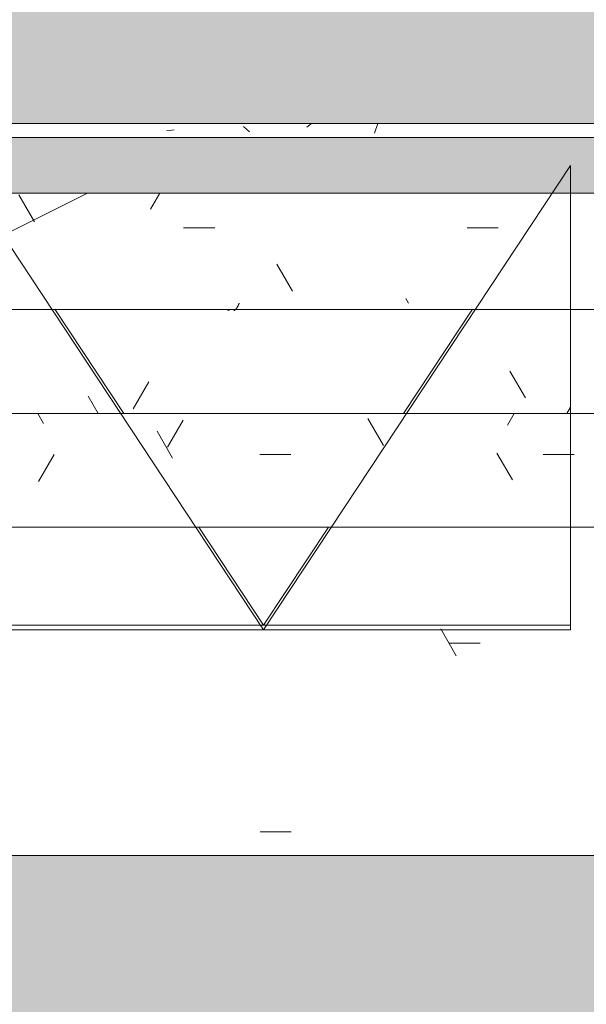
# Model space of a CAD drawing. Header units: millimetres. Extents: x 5980700 to 6194397, y -12939 to 2351883.
# Tile 322 of 587: x 6089036 to 6089646, y -9126 to -8066. Entities that reach past the tile are written whole.
import ezdxf

# ---------------------------------------------------------------- set-up
doc = ezdxf.new("R2010")
doc.units = ezdxf.units.MM
for name, color, linetype, lineweight in [('A-FLOR-PATT', 8, 'Continuous', 18), ('A-GLAZ', 151, 'Continuous', 9), ('A-GLAZ-SILL', 1, 'Continuous', 9), ('A-WALL', 113, 'Continuous', 18), ('A-WALL-PATT', 111, 'Continuous', 25)]:
    doc.layers.add(name, color=color, linetype=linetype, lineweight=lineweight)
pattern_1 = [(0, (0, 0), (812.8, 203.2), [33.528, -576.072, 33.528, -576.072, -3251.2]), (0, (0, 0), (812.8, 203.2), [-1219.2, 33.528, -1185.672, 33.528, -576.072, -1422.4]), (0, (0, 0), (812.8, 203.2), [-3048, 33.528, -372.872, 33.528, -982.472]), (120, (304.8, 101.6), (-582.3763620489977, 602.3054481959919), [33.52799999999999, -576.0719999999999, 33.52799999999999, -576.0719999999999, -3251.199999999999]), (120, (304.8, 101.6), (-582.3763620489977, 602.3054481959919), [-1219.2, 33.52799999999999, -1185.672, 33.52799999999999, -576.0719999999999, -1422.4]), (120, (304.8, 101.6), (-582.3763620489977, 602.3054481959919), [-3048, 33.52799999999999, -372.8719999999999, 33.52799999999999, -982.4719999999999]), (240, (406.4, 508), (-230.4236379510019, -805.5054481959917), [33.528, -576.072, 33.528, -576.072, -3251.2]), (240, (406.4, 508), (-230.4236379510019, -805.5054481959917), [-1219.2, 33.528, -1185.672, 33.528, -576.072, -1422.4]), (240, (406.4, 508), (-230.4236379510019, -805.5054481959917), [-3048, 33.528, -372.872, 33.528, -982.472])]
pattern_2 = [(49.99999999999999, (0, 0), (182.184668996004, -15.93908553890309), [19.05, -209.55]), (355, (0, 0), (-35.24242749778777, 191.0566080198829), [15.24, -167.64]), (100.451, (15.182, -1.328), (146.9425016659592, 175.1166878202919), [16.19, -178.09]), (46.184, (0, 50.8), (271.0788941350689, -42.04327417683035), [28.575, -314.325]), (96.636, (22.59, 47.297), (237.4025071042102, 247.4272132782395), [24.285, -267.135]), (351.184, (0, 50.8), (237.404605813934, 247.4251178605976), [22.86, -251.46]), (21, (25.4, 38.1), (151.6148798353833, -102.2655185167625), [19.05, -209.55]), (326, (25.4, 38.1), (61.80235996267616, 184.1877424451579), [15.24, -167.64]), (71.45100000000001, (38.035, 29.578), (213.4170626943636, 81.92136778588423), [16.19, -178.09]), (37.50000000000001, (0, 0), (3.08832282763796, 84.55507579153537), [8.382, -157.226, 8.382, -161.798, -168.275]), (37.50000000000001, (0, 0), (3.08832282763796, 84.55507579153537), [-335.788, 8.382, -159.893]), (7.499999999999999, (0, 0), (66.81943811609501, 100.1807470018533), [8.382, -88.646, 8.382, -153.416, -64.135]), (7.499999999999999, (0, 0), (66.81943811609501, 100.1807470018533), [-258.826, 8.382, -55.753]), (327.5, (-56.642, 0), (135.5904877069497, -5.7289126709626), [8.382, -55.118, 8.382, -189.738, -262.89]), (327.5, (-56.642, 0), (135.5904877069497, -5.7289126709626), [-261.62, 8.382, -254.508]), (317.5, (-82.042, 0), (148.1288864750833, 25.42676126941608), [8.382, -74.168, 8.382, -123.19, -186.69]), (317.5, (-82.042, 0), (148.1288864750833, 25.42676126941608), [-214.122, 8.382, -178.308])]

# ---------------------------------------------------------------- blocks, each defined once
blk = doc.blocks.new('FX-JANELA_MAXIM-AR-3FLS - 2_10 x 1_00-4048916-PLANTA DE CAIMENTO DE PISOS - 1 PAV_')
at = {"layer": 'A-GLAZ', "color": 90, "lineweight": 5}
for p, q in [((-329.9999999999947, 450.0000000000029), (329.9999999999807, 450.0000000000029)), ((-329.9999999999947, 344.500788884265), (-329.9999999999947, 450.0000000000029)), ((-69.62947933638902, 344.5007888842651), (-4.060751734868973e-12, 450.0000000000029)), ((-4.079397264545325e-12, 450.0000000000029), (69.6294793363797, 344.500788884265)), ((-329.9999999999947, 109.7782338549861), (-329.9999999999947, 221.9846782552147)), ((-224.5463656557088, 109.7782338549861), (-150.49011235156, 221.9846782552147)), ((150.4901123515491, 221.9846782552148), (224.5463656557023, 109.7782338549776))]:
    blk.add_line(p, q, dxfattribs=at)
blk = doc.blocks.new('FP_98-PLANTA DE CAIMENTO DE PISOS - 1 PAV_')
at = {"layer": 'A-GLAZ-SILL', "lineweight": 5}
for p, q in [((36.42552579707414, 110.0136958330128), (36.55579952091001, 110.1498513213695)), ((36.55579952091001, 110.1498513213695), (36.68607324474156, 110.2780046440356)), ((36.68607324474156, 110.2780046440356), (36.81634696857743, 110.3980017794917)), ((36.81634696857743, 110.3980017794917), (36.94662069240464, 110.5096985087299)), ((36.94662069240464, 110.5096985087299), (37.07689441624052, 110.6129605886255)), ((37.07689441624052, 110.6129605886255), (37.20716814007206, 110.7076639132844)), ((37.20716814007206, 110.7076639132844), (37.33744186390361, 110.7936946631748)), ((37.33744186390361, 110.7936946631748), (37.46771558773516, 110.8709494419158)), ((37.46771558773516, 110.8709494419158), (37.5979893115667, 110.9393354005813)), ((37.5979893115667, 110.9393354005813), (37.72826303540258, 110.9987703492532)), ((37.72826303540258, 110.9987703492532), (37.85853675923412, 111.0491828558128)), ((37.85853675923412, 111.0491828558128), (37.98881048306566, 111.0905123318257)), ((37.98881048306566, 111.0905123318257), (38.11908420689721, 111.1227091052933)), ((38.11908420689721, 111.1227091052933), (38.24935793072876, 111.1457344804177)), ((38.24935793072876, 111.1457344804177), (38.37963165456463, 111.1595607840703))]:
    blk.add_line(p, q, dxfattribs=at)
blk = doc.blocks.new('CC_PEITORIL - PEITORIL-3862732-PLANTA DE CAIMENTO DE PISOS - 1 PAV_')
at = {"layer": 'A-GLAZ', "color": 90, "lineweight": 5}
blk.add_blockref('FP_98-PLANTA DE CAIMENTO DE PISOS - 1 PAV_', (0, 0), dxfattribs=at)
blk = doc.blocks.new('FX-JANELA_MAXIM-AR-3FLS - 2_10 x 1_00-4048917-PLANTA DE CAIMENTO DE PISOS - 1 PAV_')
at = {"layer": 'A-GLAZ', "lineweight": 5}
blk.add_hatch(color=251, dxfattribs=at).paths.add_polyline_path([(74.6956369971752, -17.49999999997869), (-1049.999999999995, -17.49999999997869), (-1049.999999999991, -77.49999999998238), (1049.999999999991, -77.49999999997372), (1049.999999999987, -17.49999999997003), (369.130954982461, -17.49999999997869)])
at = {"layer": 'A-GLAZ', "color": 90, "lineweight": 5}
for p, q in [((-329.9999999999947, -47.49999999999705), (-4.060751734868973e-12, 452.5000000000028)), ((-329.9999999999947, 452.5000000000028), (329.9999999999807, 452.5000000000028)), ((-329.9999999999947, -47.49999999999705), (-329.9999999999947, 452.5000000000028)), ((-4.079397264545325e-12, 452.5000000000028), (329.9999999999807, -47.49999999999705)), ((-1050.000000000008, -17.49999999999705), (1049.999999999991, -17.49999999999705)), ((1049.999999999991, -77.5), (-1050.000000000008, -77.5))]:
    blk.add_line(p, q, dxfattribs=at)
blk = doc.blocks.new('FP_140-PLANTA DE CAIMENTO DE PISOS - 1 PAV_')
at = {"layer": 'A-GLAZ-SILL', "color": 90, "lineweight": 5}
blk.add_line((1074.99999999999, 107.4999999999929), (-1074.99999999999, 107.4999999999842), dxfattribs=at)
at = {"layer": 'A-GLAZ-SILL', "lineweight": 5}
for p, q in [((28.87578352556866, 105.9234569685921), (29.00694812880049, 106.1255737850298)), ((29.00694812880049, 106.1255737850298), (29.13811273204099, 106.3214357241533)), ((29.13811273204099, 106.3214357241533), (29.26927733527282, 106.5108041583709)), ((29.26927733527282, 106.5108041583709), (29.40044193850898, 106.6934483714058)), ((29.40044193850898, 106.6934483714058), (29.53160654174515, 106.8691458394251)), ((29.53160654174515, 106.8691458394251), (29.66277114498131, 107.0376825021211)), ((29.66277114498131, 107.0376825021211), (29.79393574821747, 107.1988530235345)), ((29.79393574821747, 107.1988530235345), (29.92510035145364, 107.3524610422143)), ((29.92510035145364, 107.3524610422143), (30.05626495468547, 107.4983194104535)), ((30.05626495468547, 107.4983194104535), (30.18742955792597, 107.6362504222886)), ((30.18742955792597, 107.6362504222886), (30.3185941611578, 107.7660860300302)), ((30.3185941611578, 107.7660860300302), (30.44975876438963, 107.8876680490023)), ((30.44975876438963, 107.8876680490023), (30.58092336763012, 108.0008483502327)), ((30.58092336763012, 108.0008483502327), (30.71208797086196, 108.1054890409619)), ((30.71208797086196, 108.1054890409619), (30.84325257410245, 108.2014626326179)), ((30.84325257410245, 108.2014626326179), (30.97441717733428, 108.2886521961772)), ((30.97441717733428, 108.2886521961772), (31.10558178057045, 108.3669515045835)), ((31.10558178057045, 108.3669515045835), (31.23674638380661, 108.4362651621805)), ((31.23674638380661, 108.4362651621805), (31.36791098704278, 108.4965087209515)), ((31.36791098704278, 108.4965087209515), (31.49907559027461, 108.5476087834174)), ((31.49907559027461, 108.5476087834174), (31.6302401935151, 108.5895030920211)), ((31.6302401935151, 108.5895030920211), (31.76140479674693, 108.6221406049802)), ((31.76140479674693, 108.6221406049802), (31.89256939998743, 108.6454815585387)), ((31.89256939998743, 108.6454815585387), (32.02373400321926, 108.6594975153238)), ((26.25249146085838, 100.9916647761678), (26.38365606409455, 101.2594313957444)), ((26.38365606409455, 101.2594313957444), (26.51482066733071, 101.5268717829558)), ((26.51482066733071, 101.5268717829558), (26.64598527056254, 101.793660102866)), ((26.64598527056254, 101.793660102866), (26.77714987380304, 102.0594713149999)), ((26.77714987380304, 102.0594713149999), (26.90831447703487, 102.3239815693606)), ((26.90831447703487, 102.3239815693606), (27.0394790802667, 102.5868686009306)), ((27.0394790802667, 102.5868686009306), (27.17064368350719, 102.8478121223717)), ((27.17064368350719, 102.8478121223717), (27.30180828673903, 103.1064942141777)), ((27.30180828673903, 103.1064942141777), (27.43297288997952, 103.3625997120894)), ((27.43297288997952, 103.3625997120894), (27.56413749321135, 103.615816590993)), ((27.56413749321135, 103.615816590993), (27.69530209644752, 103.8658363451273)), ((27.69530209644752, 103.8658363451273), (27.82646669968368, 104.1123543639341)), ((27.82646669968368, 104.1123543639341), (27.95763130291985, 104.3550703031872)), ((27.95763130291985, 104.3550703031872), (28.08879590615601, 104.5936884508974)), ((28.08879590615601, 104.5936884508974), (28.21996050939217, 104.8279180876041)), ((28.21996050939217, 104.8279180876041), (28.351125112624, 105.0574738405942)), ((28.351125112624, 105.0574738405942), (28.4822897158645, 105.2820760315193)), ((28.4822897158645, 105.2820760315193), (28.61345431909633, 105.5014510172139)), ((28.61345431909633, 105.5014510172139), (28.74461892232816, 105.7153315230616)), ((28.74461892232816, 105.7153315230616), (28.87578352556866, 105.9234569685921))]:
    blk.add_line(p, q, dxfattribs=at)
blk = doc.blocks.new('CC_PEITORIL - PEITORIL-3910715-PLANTA DE CAIMENTO DE PISOS - 1 PAV_')
at = {"layer": 'A-GLAZ-SILL', "lineweight": 5}
h = blk.add_hatch(dxfattribs=at)
h.set_pattern_fill('FP_152', color=256, style=0, pattern_type=2)
h.set_pattern_definition([(180, (-2966.115, -8270.326), (-406.4, -101.6000000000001), [33.528, -271.272, 33.528, -1896.872]), (180, (-2966.115, -8270.326), (-406.4, -101.6000000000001), [-338.328, -271.272, 33.528, -576.072, -1016]), (180, (-2966.115, -8270.326), (-406.4, -101.6000000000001), [-1219.2, 33.528, -271.272, 33.528, -677.672]), (180, (-2966.115, -8270.326), (-406.4, -101.6000000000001), [-1557.528, -169.672, 33.528, -474.472]), (300.0000000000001, (-3118.515, -8321.126), (291.188181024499, -301.1527240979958), [33.528, -271.272, 33.528, -1896.872]), (300.0000000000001, (-3118.515, -8321.126), (291.188181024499, -301.1527240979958), [-338.328, -271.272, 33.528, -576.072, -1016]), (300.0000000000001, (-3118.515, -8321.126), (291.188181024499, -301.1527240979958), [-1219.2, 33.528, -271.272, 33.528, -677.672]), (300.0000000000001, (-3118.515, -8321.126), (291.188181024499, -301.1527240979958), [-1557.528, -169.672, 33.528, -474.472]), (59.99999999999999, (-3169.315, -8524.326), (115.2118189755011, 402.7527240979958), [33.528, -271.272, 33.528, -271.272, -1625.6]), (59.99999999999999, (-3169.315, -8524.326), (115.2118189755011, 402.7527240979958), [-609.6, 33.528, -576.072, 33.528, -271.272, -711.2]), (59.99999999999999, (-3169.315, -8524.326), (115.2118189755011, 402.7527240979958), [-1524, 33.528, -169.672, 33.528, -474.472])])
h.paths.add_polyline_path([(-1074.99999999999, 100.9916647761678), (-1074.99999999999, 77.50000000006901), (-1049.999999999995, 77.50000000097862), (-1049.999999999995, -17.49999999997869), (1049.999999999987, -17.49999999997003), (1049.999999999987, 77.50000000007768), (1074.99999999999, 77.65374506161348), (1074.99999999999, 100.9916647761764), (-808.610316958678, 100.9916647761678)])
h = blk.add_hatch(dxfattribs=at)
h.set_pattern_fill('FP_153', color=256, style=0, pattern_type=2)
h.set_pattern_definition([(36.87, (-3601.115, -9857.826), (-4762.494328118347, -3175.008507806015), [793.75, -7143.75]), (26.565, (-4553.615, -9381.576), (1587.501456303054, 1587.499067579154), [1774.879, -1774.879]), (18.435, (-4553.615, -8587.826), (3174.997452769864, 1587.502903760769), [1004.024, -4016.092])])
h.paths.add_polyline_path([(-1074.99999999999, 100.9916647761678), (-1074.99999999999, 77.50000000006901), (-1049.999999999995, 77.50000000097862), (-1049.999999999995, -17.49999999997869), (1049.999999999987, -17.49999999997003), (1049.999999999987, 77.50000000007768), (1074.99999999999, 77.65374506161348), (1074.99999999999, 100.9916647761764), (-808.610316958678, 100.9916647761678)])
at = {"layer": 'A-GLAZ', "color": 90, "lineweight": 5}
blk.add_blockref('FP_140-PLANTA DE CAIMENTO DE PISOS - 1 PAV_', (0, 0), dxfattribs=at)
blk = doc.blocks.new('Paredes 1 - Paredes 1-4516486-PLANTA DE CAIMENTO DE PISOS - 1 PAV_')
at = {"layer": 'A-WALL-PATT', "lineweight": 5}
h = blk.add_hatch(dxfattribs=at)
h.set_pattern_fill('FP_257', color=71, style=0, pattern_type=2)
h.set_pattern_definition([(0, (2e-05, -3e-05), (406.4, 101.6), [33.528, -271.272, 33.528, -271.272, -1625.6]), (0, (2e-05, -3e-05), (406.4, 101.6), [-609.6, 33.528, -576.072, 33.528, -271.272, -711.2]), (0, (2e-05, -3e-05), (406.4, 101.6), [-1524, 33.528, -169.672, 33.528, -474.472]), (120, (152.4, 50.8), (-291.1881810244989, 301.1527240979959), [33.52799999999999, -271.2719999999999, 33.52799999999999, -271.2719999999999, -1625.6]), (120, (152.4, 50.8), (-291.1881810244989, 301.1527240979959), [-609.5999999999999, 33.52799999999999, -576.0719999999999, 33.52799999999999, -271.2719999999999, -711.1999999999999]), (120, (152.4, 50.8), (-291.1881810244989, 301.1527240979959), [-1524, 33.52799999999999, -169.672, 33.52799999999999, -474.4719999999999]), (240, (203.2, 254), (-115.2118189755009, -402.7527240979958), [33.528, -271.272, 33.528, -271.272, -1625.6]), (240, (203.2, 254), (-115.2118189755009, -402.7527240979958), [-609.6, 33.528, -576.072, 33.528, -271.272, -711.2]), (240, (203.2, 254), (-115.2118189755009, -402.7527240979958), [-1524, 33.528, -169.672, 33.528, -474.472])])
h.paths.add_polyline_path([(-1568.633876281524, -8612.326500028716), (1851.383353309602, -8612.326500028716), (1851.383353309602, -8513.84182177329), (1803.383353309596, -8513.84182177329), (1803.383353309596, -8489.810389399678), (-4095.616646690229, -8489.810389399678), (-4095.616646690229, -8513.841821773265), (-4143.61664669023, -8513.841821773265), (-4143.61664669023, -8612.326500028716), (-1577.85140824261, -8612.326500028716)])
at = {"layer": 'A-WALL', "color": 250, "lineweight": 5}
for p, q in [((-4095.616646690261, -8489.810389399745), (1803.383353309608, -8489.810389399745)), ((-4143.616646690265, -8612.326500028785), (1851.383353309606, -8612.326500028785))]:
    blk.add_line(p, q, dxfattribs=at)
blk = doc.blocks.new('BE-PMSa-MOD-ARQ-CONEXAODOFUTURO-EX-000-R_rvt-2-PLANTA DE CAIMENTO DE PISOS - 1 PAV_')
at = {"layer": 'A-FLOR-PATT', "lineweight": 5}
h = blk.add_hatch(dxfattribs=at)
h.set_pattern_fill('FP_2', color=135, style=0, pattern_type=2)
h.set_pattern_definition(pattern_1)
h.paths.add_polyline_path([(-15966.85299915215, 4711.136803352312), (-15966.79158577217, 4712.906868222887), (-15965.57572207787, 4712.3617231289)])
h.paths.add_polyline_path([(3731.201831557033, -10125.84100563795), (14705.38782324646, -10125.84100563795), (14705.38782324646, -9779.8857164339), (14699.38782324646, -9779.8857164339), (14699.38782324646, -9763.237570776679), (14681.68558745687, -9763.757413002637), (14670.96395493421, -9768.482704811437), (14665.88782324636, -9782.570563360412), (14665.88782324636, -9856.278958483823), (14670.73620676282, -9865.068167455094), (14677.45883342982, -9868.493127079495), (14678.38782324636, -9869.242380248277), (14678.38782324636, -9881.040871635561), (14674.14369136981, -9882.10035906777), (14663.09686027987, -9878.012306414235), (14654.32815878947, -9868.57707781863), (14652.0250349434, -9859.981702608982), (14651.89263271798, -9855.737570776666), (14650.88782324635, -9855.737570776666), (14651.89263271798, -9780.737570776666), (14653.73085252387, -9770.127241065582), (14656.87805812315, -9762.851510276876), (14667.13782324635, -9752.591745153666), (14683.38782324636, -9748.237570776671), (14699.38782324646, -9748.237570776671), (14699.38782324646, -9731.58942511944), (14705.38782324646, -9731.58942511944), (14705.38782324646, -9705.737570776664), (14755.38782324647, -9705.737570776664), (14755.38782324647, -9754.737570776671), (14795.38782324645, -9754.737570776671), (14796.02424042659, -9756.737570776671), (14812.38782324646, -9756.737570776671), (14811.36426821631, -9815.737570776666), (14810.34779546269, -9815.737570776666), (14811.47778338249, -9818.1719714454), (14811.43015556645, -9819.291362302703), (14811.44856252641, -9820.918341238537), (14827.38782324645, -9827.197475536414), (14827.38782324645, -10125.84100563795), (21231.38515489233, -10125.84100563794), (21231.38515489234, 5919.158994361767), (12003.88515489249, 5918.472013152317), (12003.8851548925, 5447.158205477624), (12268.88333741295, 5447.158205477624), (12268.88333741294, 4674.158994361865), (15653.88333741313, 4674.158994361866), (15653.88333741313, 5447.158205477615), (15923.88333741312, 5447.158205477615), (15923.88333741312, 4674.158994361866), (19560.40988707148, 4674.158994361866), (19559.83290347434, 4677.196584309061), (19558.62046790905, 4677.180784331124), (19558.93691090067, 4681.184361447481), (19560.40988707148, 4681.202554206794), (19559.83416624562, 4682.57353656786), (19558.03876213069, 4682.57353656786), (19558.93691090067, 4695.251249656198), (19588.00988707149, 4695.197383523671), (19586.88286324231, 4682.548897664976), (19585.40988707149, 4682.548897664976), (19585.98560789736, 4681.195050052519), (19587.19930623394, 4681.15368493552), (19586.88286324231, 4677.184908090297), (19585.41064974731, 4677.065937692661), (19585.98560789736, 4674.158994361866), (19999.38682609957, 4674.158994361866), (19999.38682609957, 5447.158205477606), (20269.38682609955, 5447.158205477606), (20269.38682609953, 4280.731645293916), (20299.38682609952, 4280.731645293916), (20298.51487451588, 1530.731645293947), (20269.38682609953, 1530.731645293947), (20269.38682609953, 1143.558994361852), (20299.38682609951, 1143.558994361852), (20298.51487451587, -1606.441005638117), (20269.38682609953, -1606.441005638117), (20269.38682609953, -2040.191005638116), (20299.38682609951, -2040.191005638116), (20298.51487451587, -4790.191005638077), (20269.38682609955, -4790.191005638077), (20269.38682609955, -5273.941005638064), (20299.38682609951, -5273.941005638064), (20298.51487451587, -8023.941005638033), (20269.38682609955, -8023.941005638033), (20269.38682609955, -9308.841005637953), (19999.38682609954, -9308.841005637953), (19999.38682609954, -8513.84179452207), (19913.3833374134, -8513.84179452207), (19913.3833374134, -8347.825683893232), (19635.38599049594, -8347.979428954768), (19635.38599049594, -8377.825683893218), (16285.38599049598, -8376.953732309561), (16285.38599049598, -8347.825683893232), (15971.88333741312, -8347.979428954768), (15971.88333741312, -8513.841794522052), (15921.38515489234, -8513.841794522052), (15921.38515489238, -9312.594001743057), (15651.38515489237, -9312.594001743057), (15651.38515489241, -8513.841794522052), (15603.38515489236, -8513.841794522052), (15603.38515489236, -8377.825683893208), (12316.88333741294, -8377.825683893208), (12316.88333741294, -8513.841794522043), (12293.88333741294, -8513.841794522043), (12293.88333741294, -9312.594001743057), (11998.88333741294, -9312.594001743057), (11998.88333741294, -8513.841794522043), (11950.88333741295, -8513.841794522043), (11950.88333741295, -8347.825683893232), (11867.63333741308, -8347.979428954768), (11867.63333741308, -8377.82568389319), (8517.633337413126, -8376.953732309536), (8517.633337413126, -8347.825683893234), (8434.383337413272, -8347.97942895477), (8434.383337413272, -8513.841794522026), (8386.383337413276, -8513.841794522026), (8386.383337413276, -9312.594001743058), (8116.383337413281, -9312.594001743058), (8116.383337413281, -9125.841005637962), (2121.38333741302, -9125.841005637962), (2121.38333741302, -9312.594001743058), (1851.383337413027, -9312.594001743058), (1851.383337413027, -9125.841005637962), (-4143.616662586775, -9125.841005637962), (-4143.616662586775, -9312.594001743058), (-4413.616662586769, -9312.594001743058), (-4413.616662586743, -8513.841794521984), (-4461.61666258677, -8513.841794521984), (-4461.61666258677, -8347.825683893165), (-4547.366662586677, -8347.97942895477), (-4547.366662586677, -8377.82568389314), (-7897.366662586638, -8376.953732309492), (-7897.366662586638, -8347.825683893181), (-7983.116662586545, -8347.97942895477), (-7983.116662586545, -8513.841794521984), (-8031.114845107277, -8513.841794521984), (-8031.11484510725, -9308.841005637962), (-8301.11484510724, -9308.841005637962), (-8301.114845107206, -8513.841794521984), (-8349.116662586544, -8513.841794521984), (-8349.116662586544, -8347.825683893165), (-8354.864845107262, -8347.97942895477), (-8354.864845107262, -8377.825683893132), (-11704.86484510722, -8376.953732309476), (-11705.67059857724, -8347.825683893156), (-11710.61666258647, -8347.97942895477), (-11710.61666258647, -8513.841794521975), (-11758.61484510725, -8513.841794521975), (-11758.61484510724, -9308.841005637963), (-12028.61484510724, -9308.841005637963), (-12028.61484510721, -8513.841794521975), (-12076.61666258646, -8513.841794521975), (-12076.61666258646, -8347.82568389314), (-12498.61666258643, -8347.97942895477), (-12498.61666258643, -8377.825683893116), (-15848.61666258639, -8376.953732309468), (-15848.61666258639, -8347.82568389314), (-16270.61666258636, -8347.97942895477), (-16270.61666258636, -8513.841794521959), (-16356.61588608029, -8513.841794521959), (-16356.61588608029, -9308.841005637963), (-16626.61588608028, -9308.841005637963), (-16626.62225526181, -7987.079408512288), (-16656.61588608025, -7987.079408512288), (-16655.7439344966, -5237.07940851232), (-16626.62225526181, -5237.07940851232), (-16626.62225526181, -4803.34100563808), (-16656.61588608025, -4803.34100563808), (-16655.7439344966, -2053.341005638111), (-16626.62225526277, -2053.341005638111), (-16626.62225526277, -1620.841794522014), (-16656.61588608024, -1620.841794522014), (-16655.74393449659, 1129.158205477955), (-16626.62225526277, 1129.158205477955), (-16626.62225526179, 1534.1582054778), (-16656.61588608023, 1534.1582054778), (-16655.75030367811, 4291.658994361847), (-16626.62225526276, 4291.658994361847), (-16626.61588608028, 5479.158994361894), (-16356.61588608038, 5479.158994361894), (-16356.61588608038, 4674.158994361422), (-15971.4658517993, 4674.158994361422), (-15969.32193463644, 4707.054996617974), (-15967.78963012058, 4710.307043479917), (-15962.27373900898, 4714.058684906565), (-15960.94760521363, 4714.652107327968), (-15959.84645306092, 4714.71907505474), (-15959.84645306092, 4715.8252811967), (-15957.766248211, 4715.335026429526), (-15956.67909179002, 4714.508980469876), (-15954.53101014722, 4715.146843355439), (-15948.69801778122, 4712.361723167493), (-15947.69218614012, 4710.313634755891), (-15946.34526303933, 4708.984911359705), (-15944.33196142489, 4698.966261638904), (-15943.76299404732, 4697.905132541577), (-15944.00738434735, 4674.158994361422), (-12028.61666258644, 4674.158994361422), (-12028.6166625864, 5447.158205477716), (-11733.61666258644, 5446.941285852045), (-11733.61666258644, 4674.158994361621), (-8301.114845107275, 4674.158994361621), (-8301.114845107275, 5447.158205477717), (-8031.114845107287, 5447.158205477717), (-8031.114845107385, 5919.158994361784), (-17588.61484510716, 5919.158994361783), (-17588.61484510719, -10125.84100563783), (1375.719287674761, -10125.84100563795)])
h.paths.add_polyline_path([(14665.67045985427, -9780.737570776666), (14665.63226694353, -9779.779781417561), (14665.63226694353, -9780.737570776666)])
h.paths.add_polyline_path([(-16089.65907882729, -8758.105317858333), (-16115.54098333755, -8754.697900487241), (-16139.6590788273, -8744.707858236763), (-16160.36975694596, -8728.81599597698), (-16176.26161920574, -8708.105317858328), (-16186.2516614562, -8683.987222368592), (-16189.65907882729, -8658.105317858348), (-16186.2516614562, -8632.223413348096), (-16176.26161920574, -8608.105317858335), (-16160.36975694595, -8587.394639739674), (-16139.65907882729, -8571.502777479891), (-16115.54098333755, -8561.512735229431), (-16089.65907882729, -8558.105317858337), (-16063.77717431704, -8561.512735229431), (-16039.65907882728, -8571.5027774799), (-16018.94840070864, -8587.394639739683), (-16003.05653844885, -8608.105317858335), (-15993.06649619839, -8632.22341334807), (-15989.6590788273, -8658.105317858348), (-15993.06649619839, -8683.987222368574), (-16003.05653844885, -8708.105317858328), (-16021.19134126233, -8730.537064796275), (-16039.65907882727, -8744.707858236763), (-16063.77717431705, -8754.697900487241)])
h.paths.add_polyline_path([(19732.71217533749, -8754.66845021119), (19706.83027082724, -8751.260990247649), (19682.71217533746, -8741.270823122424), (19660.00862136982, -8722.781563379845), (19646.10963495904, -8704.667825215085), (19636.1195927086, -8680.549428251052), (19632.71217533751, -8648.66439434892), (19632.71217533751, -8622.782813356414), (19636.1195927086, -8596.9012323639), (19646.10963495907, -8572.783438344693), (19662.00149721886, -8552.073019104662), (19682.71217533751, -8536.181355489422), (19706.83027082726, -8526.191438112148), (19732.7121753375, -8522.784063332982), (19758.59407984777, -8526.191438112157), (19782.71217533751, -8536.181355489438), (19803.42285345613, -8552.073019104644), (19819.31471571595, -8572.783438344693), (19829.30475796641, -8596.901232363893), (19832.7121753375, -8628.390346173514), (19832.7121753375, -8654.667200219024), (19827.88084468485, -8683.987101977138), (19816.67739151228, -8708.104895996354), (19803.42285345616, -8725.378762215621), (19782.71217533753, -8741.270823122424), (19758.59407984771, -8751.260990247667)])
h.paths.add_polyline_path([(15648.38515489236, -8468.841794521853), (15650.88333741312, -8468.841794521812), (15650.88333741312, -8347.825683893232), (15648.38515489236, -8347.979428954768)])
h.paths.add_polyline_path([(19588.84766320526, 4677.140991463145), (19587.19930623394, 4677.180784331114), (19588.17837096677, 4681.15368493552)])
h.paths.add_polyline_path([(19556.97211093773, 4677.140991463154), (19558.32440709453, 4678.382155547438), (19558.03965555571, 4677.166762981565), (19557.10244703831, 4677.144137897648)])
h.paths.add_polyline_path([(19572.90988707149, 4728.142336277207), (19572.90988707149, 4726.742336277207), (19573.4626323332, 4727.745209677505)])
h.paths.add_polyline_path([(19575.73176932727, 4695.639950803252), (19572.5677829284, 4696.432937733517), (19568.91630770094, 4696.431447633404), (19559.3482884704, 4696.333664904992), (19559.34828847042, 4718.022372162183), (19562.4254587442, 4722.467653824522), (19569.27606767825, 4726.263934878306), (19567.2700120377, 4727.14852244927), (19574.67880208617, 4727.830632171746), (19576.14512513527, 4726.470898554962), (19576.81805465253, 4726.227816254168), (19583.58719946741, 4722.319648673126), (19587.49536704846, 4715.550503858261), (19587.49536704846, 4707.734168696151), (19586.28070679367, 4704.092336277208), (19585.91122027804, 4696.34719023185), (19576.14512513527, 4695.960088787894)])
h.paths.add_polyline_path([(-15957.766248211, 4718.652107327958), (-15954.53101014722, 4716.980669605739), (-15955.18379838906, 4716.796714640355)])
h.paths.add_polyline_path([(-15960.34869803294, 4716.796714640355), (-15961.00148627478, 4718.082019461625), (-15959.74034676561, 4717.233792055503), (-15960.09391064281, 4716.979769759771)])
h.paths.add_polyline_path([(19732.71217533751, 4730.240264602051), (19706.83027082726, 4733.647681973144), (19682.7121753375, 4743.637724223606), (19662.00149721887, 4759.529586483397), (19646.10963495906, 4780.240264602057), (19636.1195927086, 4804.358360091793), (19632.71217533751, 4830.240264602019), (19636.1195927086, 4856.122169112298), (19646.10963495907, 4880.24026460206), (19662.00149721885, 4900.950942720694), (19682.7121753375, 4916.842804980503), (19706.83027082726, 4926.832847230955), (19732.71217533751, 4930.240264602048), (19758.59407984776, 4926.832847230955), (19782.71217533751, 4916.842804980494), (19803.42285345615, 4900.950942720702), (19819.31471571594, 4880.24026460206), (19829.30475796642, 4856.122169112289), (19832.7121753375, 4830.240264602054), (19829.30475796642, 4804.358360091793), (19819.31471571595, 4780.24026460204), (19803.42285345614, 4759.529586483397), (19782.71217533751, 4743.637724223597), (19758.59407984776, 4733.647681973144)])
h.paths.add_polyline_path([(-16089.65907882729, 4736.408178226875), (-16115.54098333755, 4739.815595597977), (-16139.65907882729, 4749.80563784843), (-16160.36975694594, 4765.697500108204), (-16176.26161920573, 4786.408178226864), (-16186.2516614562, 4810.526273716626), (-16189.65907882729, 4836.408178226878), (-16186.2516614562, 4862.29008273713), (-16176.26161920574, 4886.408178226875), (-16160.36975694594, 4907.118856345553), (-16139.65907882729, 4923.010718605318), (-16115.54098333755, 4933.000760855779), (-16089.65907882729, 4936.408178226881), (-16063.77717431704, 4933.000760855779), (-16039.65907882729, 4923.01071860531), (-16018.9484007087, 4907.118856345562), (-16003.05653844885, 4886.408178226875), (-15993.06649619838, 4862.29008273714), (-15989.6590788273, 4836.408178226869), (-15993.06649619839, 4810.526273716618), (-16003.05653844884, 4786.408178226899), (-16018.94840070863, 4765.69750010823), (-16039.65907882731, 4749.80563784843), (-16063.77717431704, 4739.815595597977)])
h = blk.add_hatch(dxfattribs=at)
h.set_pattern_fill('FP_100', color=133, style=0, pattern_type=2)
h.set_pattern_definition(pattern_2)
h.paths.add_polyline_path([(-1916.114845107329, -8177.825683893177), (-1683.614845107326, -8177.825683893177), (-1683.614845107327, -1915.841005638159), (-3033.614845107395, -1915.841005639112), (-3033.614845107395, -1900.841005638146), (-3933.614845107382, -1900.841005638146), (-3933.614845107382, -2050.841005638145), (-1818.614845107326, -2050.841005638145), (-1818.614845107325, -8042.852683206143), (-4146.617820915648, -8042.852683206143), (-4146.617820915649, -4063.841794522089), (-3970.61666258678, -4063.841794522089), (-3970.61666258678, -3457.84179452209), (-4146.617820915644, -3457.84179452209), (-4146.617820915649, -2138.841794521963), (-3970.61666258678, -2138.841794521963), (-3970.61666258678, -2050.841005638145), (-3963.614845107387, -2050.841005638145), (-3963.614845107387, -1900.841005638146), (-3973.614845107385, -1900.841005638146), (-3973.614845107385, -1915.841005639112), (-4105.616662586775, -1915.841005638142), (-4105.616662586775, -2003.84179452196), (-4281.617820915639, -2003.84179452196), (-4281.617820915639, -3592.841794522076), (-4105.61666258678, -3592.841794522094), (-4105.61666258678, -3928.841794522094), (-4281.617820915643, -3928.841794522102), (-4281.615120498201, -8177.82568389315), (-1916.459753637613, -8177.825683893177)])
h.paths.add_polyline_path([(8258.385255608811, -8167.825683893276), (15620.8643440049, -8167.825683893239), (15620.86434400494, -1925.841005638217), (12311.88333741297, -1925.841005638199), (12311.88333741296, -2018.841794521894), (11955.88333741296, -2018.841794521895), (11955.88333741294, -1925.841005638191), (9541.385154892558, -1925.841005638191), (9541.385154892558, -1915.841005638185), (9491.385154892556, -1915.841005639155), (9491.385154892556, -1900.841005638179), (8591.38515489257, -1900.841005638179), (8591.38515489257, -2050.841005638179), (11830.88333741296, -2050.841005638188), (11830.88333741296, -2143.841794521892), (12436.88333741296, -2143.841794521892), (12436.88333741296, -2050.841005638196), (15495.86434400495, -2050.841005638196), (15495.86434400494, -8042.825683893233), (8383.385255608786, -8042.825683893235), (8383.385255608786, -4063.841794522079), (8559.379702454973, -4063.841794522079), (8559.379702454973, -3457.841794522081), (8383.385255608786, -3457.84179452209), (8383.385255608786, -2138.841794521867), (8559.379702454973, -2138.84179452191), (8559.379702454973, -2050.841005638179), (8561.385154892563, -2050.753085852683), (8561.385154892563, -1900.841005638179), (8551.38515489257, -1900.841005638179), (8551.38515489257, -1915.841005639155), (8501.385154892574, -1915.841005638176), (8501.385154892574, -1925.841005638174), (8434.379702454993, -1925.841005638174), (8434.379702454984, -2013.841794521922), (8258.385255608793, -2013.841794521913), (8258.385255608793, -3582.841794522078), (8434.379702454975, -3582.841794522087), (8434.379702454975, -3938.841794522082), (8258.385255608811, -3938.841794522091), (8258.385255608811, -8156.700611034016)])
h.paths.add_polyline_path([(19984.7546155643, -8167.825683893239), (20089.38682609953, -8167.825683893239), (20089.38682609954, -5194.841794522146), (19913.3833374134, -5194.841794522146), (19913.3833374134, -4838.841794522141), (20089.38682609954, -4838.841794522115), (20089.38682609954, -2013.84179452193), (19913.3833374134, -2013.841794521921), (19913.3833374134, -1657.841794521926), (20089.38682609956, -1657.841794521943), (20089.38682609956, 1166.158205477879), (19913.38333741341, 1166.158205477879), (19913.38333741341, 1522.158205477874), (20089.38682609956, 1522.158205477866), (20089.38682609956, 4296.158205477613), (19913.38333741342, 4296.15820547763), (19913.3833374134, 4461.658994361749), (15971.88333741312, 4461.658994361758), (15971.88333741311, 4296.15820547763), (15800.86434400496, 4296.15820547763), (15800.86434400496, -605.8410056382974), (15790.86434400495, -605.8410056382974), (15790.86434400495, -655.841005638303), (15775.86434400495, -655.841005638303), (15775.86434400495, -1555.841005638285), (16091.88333741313, -1555.841005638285), (16091.88333741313, -1527.841794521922), (15925.86434400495, -1527.841794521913), (15925.86434400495, 4171.158205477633), (16096.88333741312, 4171.158205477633), (16097.48518693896, 4336.658994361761), (19788.38333741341, 4336.658994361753), (19788.38333741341, 4171.158205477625), (19964.38682609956, 4171.158205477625), (19964.38682609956, 1647.158205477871), (19788.38333741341, 1647.158205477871), (19788.38333741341, 1041.158205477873), (19964.38682609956, 1041.158205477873), (19964.38682609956, -1532.84179452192), (19788.38333741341, -1532.84179452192), (19788.38333741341, -2138.841794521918), (19964.38682609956, -2138.841794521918), (19964.38682609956, -4713.841794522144), (19788.3833374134, -4713.841794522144), (19788.3833374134, -5319.841794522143), (19964.38682609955, -5319.841794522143), (19964.38682609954, -8042.82568389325), (15925.86434400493, -8042.825683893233), (15925.86434400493, -2143.841794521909), (16091.88333741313, -2143.841794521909), (16091.88333741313, -1585.841005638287), (15775.86434400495, -1585.841005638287), (15775.86434400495, -1595.841005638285), (15790.86434400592, -1595.841005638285), (15790.86434400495, -1652.84179452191), (15966.88333741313, -1653.220801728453), (15966.88333741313, -2018.84179452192), (15800.86434400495, -2018.841794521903), (15800.86434400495, -8167.825683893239), (19925.14432074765, -8167.825683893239)])
h.paths.add_polyline_path([(-5690.728343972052, -8167.825683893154), (-4451.617820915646, -8167.825683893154), (-4451.617820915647, -1925.841005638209), (-4506.114845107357, -1925.84100563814), (-4506.114845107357, -1915.841005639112), (-4536.11484510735, -1915.841005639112), (-4536.11484510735, -1900.841005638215), (-4546.114845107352, -1900.841005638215), (-4546.114845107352, -2740.841005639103), (-4536.114845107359, -2740.841005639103), (-4536.114845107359, -2751.8410056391), (-4516.109778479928, -2751.8410056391), (-4516.109778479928, -2640.8410056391), (-4497.109778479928, -2640.8410056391), (-4497.109778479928, -2770.841005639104), (-4536.114845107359, -2770.841005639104), (-4536.114845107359, -2780.841005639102), (-4546.114845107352, -2780.841005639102), (-4546.114845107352, -2820.841005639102), (-4576.114845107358, -2820.841005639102), (-4576.617820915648, -8042.852683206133), (-11628.61484510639, -8042.852683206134), (-11628.6148451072, -2138.841794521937), (-11585.61666258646, -2138.841794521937), (-11585.61666258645, -2050.841005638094), (-8474.116662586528, -2050.841005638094), (-8474.116662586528, -2138.841794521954), (-7858.116662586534, -2138.841794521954), (-7858.116662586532, -2050.841005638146), (-4576.617820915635, -2050.841005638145), (-4576.617820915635, -1900.841005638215), (-5476.114845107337, -1900.841005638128), (-5476.114845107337, -1915.841005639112), (-5528.614845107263, -1915.841005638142), (-5528.614845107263, -1925.841005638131), (-7983.116662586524, -1925.841005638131), (-7983.116662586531, -2013.841794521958), (-8324.11666258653, -2013.841794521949), (-8324.11666258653, -2003.841794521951), (-8339.116662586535, -2003.84179452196), (-8339.116662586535, -1925.841005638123), (-11720.61666258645, -1925.841005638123), (-11720.61666258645, -2003.841794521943), (-11753.61484510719, -2003.841794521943), (-11753.61034441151, -8167.825683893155), (-5985.163661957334, -8167.825683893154)])
h.paths.add_polyline_path([(-15701.5291554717, -8167.825683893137), (-11933.6148451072, -8167.825683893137), (-11933.6148451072, -2013.841794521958), (-12076.61666258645, -2013.841794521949), (-12076.61666258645, -1657.841794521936), (-11923.61484510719, -1657.841794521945), (-11923.61484510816, -1515.8410056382), (-11908.61484510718, -1515.8410056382), (-11908.61484510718, -1505.841005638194), (-12058.61484510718, -1505.841005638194), (-12058.61484510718, -1532.841794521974), (-12201.61666258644, -1532.841794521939), (-12201.61666258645, -2138.841794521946), (-12058.61484510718, -2138.841794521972), (-12058.61484510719, -8042.851795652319), (-16321.61588608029, -8042.826571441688), (-16321.61588608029, -5319.841794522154), (-16145.61666258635, -5319.841794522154), (-16145.61666258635, -4713.841794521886), (-16321.61588608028, -4713.681888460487), (-16321.61588608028, -2138.84179452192), (-16145.61666258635, -2138.841794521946), (-16145.61666258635, -1532.841794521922), (-16321.61588608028, -1532.841794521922), (-16321.61588608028, 1041.158205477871), (-16145.61666258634, 1041.158205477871), (-16145.61666258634, 1647.158205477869), (-16321.61588608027, 1647.158205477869), (-16321.61588608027, 4171.158205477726), (-16145.61666258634, 4171.158205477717), (-16145.61666258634, 4336.658994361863), (-12201.61666258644, 4336.658994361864), (-12201.61666258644, 4171.158205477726), (-12058.61484510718, 4171.158205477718), (-12058.61484510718, -1475.841005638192), (-11908.61484510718, -1475.841005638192), (-11908.61484510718, -575.8410056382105), (-11923.61484510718, -575.8410056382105), (-11923.61484510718, -525.8410056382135), (-11933.61484510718, -525.8410056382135), (-11933.61484510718, 4296.158205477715), (-12076.61666258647, 4296.158205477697), (-12076.61666258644, 4461.658994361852), (-16270.61666258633, 4461.658994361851), (-16270.61666258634, 4296.158205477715), (-16446.62225526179, 4296.158205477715), (-16446.61588608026, 1522.158205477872), (-16270.61666258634, 1522.158205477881), (-16270.61666258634, 1166.158205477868), (-16446.62225526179, 1166.158205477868), (-16446.61588608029, -1657.841794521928), (-16270.61666258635, -1657.841794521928), (-16270.61666258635, -2013.841794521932), (-16446.6222552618, -2013.841794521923), (-16446.61588608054, -4838.841794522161), (-16270.61666258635, -4838.841794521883), (-16270.61666258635, -5194.841794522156), (-16446.62225526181, -5194.841794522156), (-16446.61573815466, -8167.825683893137), (-15735.98765560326, -8167.825683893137)])
h.paths.add_polyline_path([(8551.38515489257, -1770.841005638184), (9491.385154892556, -1770.841005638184), (9491.385154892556, -1755.841005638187), (9630.135154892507, -1755.841005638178), (9630.135154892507, -1740.841005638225), (11880.13515489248, -1741.712957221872), (11880.13515489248, -1755.841005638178), (11965.88333741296, -1755.841005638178), (11965.88333741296, -1662.841794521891), (12301.88333741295, -1662.841794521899), (12301.88333741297, -1755.841005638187), (12713.6541483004, -1755.841005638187), (12713.6541483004, -1740.841005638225), (14963.65414830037, -1741.712957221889), (14963.65414830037, -1755.841005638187), (15630.86434400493, -1755.841005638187), (15630.86434400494, -1595.841005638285), (15645.86434400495, -1595.841005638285), (15645.86434400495, -655.841005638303), (15630.86434400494, -655.841005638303), (15630.86434400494, -29.5925127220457), (15087.63515489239, -29.59251272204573), (15087.63515489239, -44.5925127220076), (12837.63515489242, -43.72056113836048), (12837.63515489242, -29.59251272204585), (11880.13515489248, -29.5925127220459), (11880.13515489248, -44.59251272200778), (9630.135154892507, -43.72056113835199), (9630.135154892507, -29.59251272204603), (9408.885154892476, -29.59251272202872), (9408.885154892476, -14.5925127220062), (8468.885154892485, -14.59251272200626), (8468.885154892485, -29.59251272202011), (8008.885154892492, -29.59251272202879), (8008.885154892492, -14.59251272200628), (7068.885154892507, -14.65234280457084), (7068.885154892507, -29.59251272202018), (4511.785154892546, -29.59251272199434), (4511.785154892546, 3549.158994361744), (3951.785154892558, 3549.158994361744), (3951.785154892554, 4471.658994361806), (2159.383337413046, 4471.658994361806), (2159.383337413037, 4306.158205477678), (1813.383337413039, 4306.15820547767), (1813.383337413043, 4471.658994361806), (284.8931309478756, 4471.658994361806), (284.8931309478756, 4486.658994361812), (77.29277039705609, 4486.658994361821), (77.29277039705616, 3238.903506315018), (70.48333741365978, 3238.903506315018), (70.48333741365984, 2137.158205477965), (121.3819838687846, 2137.158205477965), (121.3819838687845, 3231.348105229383), (111.0710947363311, 3241.658994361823), (106.381983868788, 3259.158994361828), (111.0710947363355, 3276.658994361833), (124.1088842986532, 3289.53068128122), (143.3753948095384, 3293.624861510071), (158.8819838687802, 3289.469883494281), (171.692873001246, 3276.658994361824), (176.3819838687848, 3259.158994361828), (171.692873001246, 3241.658994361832), (161.3819838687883, 3231.348105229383), (161.3819838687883, 2137.158205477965), (220.483337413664, 2137.158205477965), (220.4833374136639, 4336.658994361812), (1678.38333741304, 4336.658994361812), (1678.38333741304, 4171.158205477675), (2294.38333741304, 4171.158205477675), (2294.38333741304, 4336.658994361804), (3816.785154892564, 4336.658994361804), (3816.785154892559, 3414.158994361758), (4376.785154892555, 3414.158994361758), (4376.785154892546, -164.5925127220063), (15495.86434400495, -164.5925127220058), (15495.86434400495, -1620.841005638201), (12436.88333741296, -1620.841005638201), (12436.88333741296, -1527.841794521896), (11830.88333741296, -1527.841794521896), (11830.88333741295, -1620.841005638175), (8559.379702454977, -1620.841005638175), (8559.379702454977, -1532.841794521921), (7943.379702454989, -1532.841794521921), (7943.379702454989, -1620.841005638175), (2289.383337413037, -1620.841005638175), (2289.383337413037, -1527.841794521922), (2261.385126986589, -1527.841794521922), (2261.385126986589, -1770.841005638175), (3121.385126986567, -1770.841005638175), (3121.385126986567, -1755.8410056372), (4481.585154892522, -1755.841005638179), (4481.585154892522, -1770.841005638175), (5321.585154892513, -1770.841005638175), (5321.585154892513, -1755.841005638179), (7021.385154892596, -1755.841005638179), (7021.385154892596, -1770.841005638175), (7961.385154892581, -1770.841005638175), (7961.385154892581, -1755.841005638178), (8078.379702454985, -1755.841005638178), (8078.379702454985, -1667.841794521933), (8424.379702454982, -1667.841794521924), (8424.379702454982, -1755.841005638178), (8551.38515489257, -1755.841005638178)])
h.paths.add_polyline_path([(2231.385126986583, -1770.841005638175), (2231.385126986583, -1527.841794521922), (1766.385126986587, -1527.841794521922), (1766.385126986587, -1770.841005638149), (1776.385126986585, -1770.841005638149), (1776.385126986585, -1755.8410056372), (1818.383337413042, -1755.841005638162), (1818.383337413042, -1662.841794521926), (2154.383337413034, -1662.841794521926), (2154.383337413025, -1755.84100563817), (2221.385126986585, -1755.841005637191), (2221.385126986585, -1770.841005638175)])
h.paths.add_polyline_path([(-3963.614845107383, -1770.84100563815), (-3033.614845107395, -1770.84100563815), (-3033.614845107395, -1755.841005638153), (-1418.814900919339, -1755.841005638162), (-1418.814900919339, -1770.841005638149), (-578.8149009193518, -1770.841005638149), (-578.8149009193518, -1755.841005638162), (876.3851269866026, -1755.841005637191), (876.3851269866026, -1770.841005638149), (1736.38512698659, -1770.841005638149), (1736.38512698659, -1527.841794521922), (1683.383337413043, -1527.841794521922), (1683.383337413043, -1620.841005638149), (-3970.616662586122, -1620.84100563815), (-3970.61666258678, -1532.841794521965), (-4586.616662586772, -1532.841794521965), (-4586.616662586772, -1620.841005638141), (-7858.116662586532, -1620.841005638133), (-7858.116662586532, -1532.841794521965), (-8474.116662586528, -1532.841794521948), (-8474.116662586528, -1620.841005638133), (-11585.61666258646, -1620.841005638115), (-11585.61666258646, -1532.841794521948), (-11628.61484510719, -1532.841794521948), (-11628.61484510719, -164.6103600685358), (220.4833374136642, -164.6103600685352), (220.4833374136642, -29.61036006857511), (-2321.114845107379, -29.61036006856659), (-2321.114845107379, -14.61036006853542), (-3061.114845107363, -14.61036006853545), (-3061.114845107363, -29.61036006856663), (-3320.616662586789, -29.61036006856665), (-3320.616662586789, -14.61036006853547), (-4060.616662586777, -14.61036006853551), (-4060.616662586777, -29.61036006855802), (-4536.114845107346, -29.61036006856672), (-4536.114845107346, -14.61036006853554), (-5476.114845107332, -14.61036006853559), (-5476.114845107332, -29.6103600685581), (-5636.114845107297, -29.61036006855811), (-5636.114845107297, -44.61036006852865), (-7886.11484510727, -43.73840848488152), (-7886.11484510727, -29.61036006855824), (-8872.364845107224, -29.61036006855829), (-8872.364845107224, -44.6103600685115), (-11122.3648451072, -43.73840848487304), (-11122.3648451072, -29.61036006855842), (-11763.61484510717, -29.61036006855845), (-11763.61484510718, -575.8410056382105), (-11778.61484510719, -575.8410056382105), (-11778.61484510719, -1515.8410056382), (-11763.61484510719, -1515.8410056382), (-11763.61484510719, -1667.841794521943), (-11720.61666258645, -1667.841794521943), (-11720.61666258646, -1755.841005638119), (-11122.36484510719, -1755.841005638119), (-11122.36484510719, -1740.841005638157), (-8872.36484510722, -1741.712957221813), (-8872.36484510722, -1755.841005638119), (-8339.116662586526, -1755.841005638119), (-8339.116662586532, -1667.841794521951), (-7993.116662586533, -1667.841794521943), (-7993.116662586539, -1755.841005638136), (-7886.114845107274, -1755.841005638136), (-7886.114845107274, -1740.841005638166), (-5636.114845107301, -1741.712957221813), (-5636.114845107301, -1755.841005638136), (-5476.114845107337, -1755.841005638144), (-5476.114845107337, -1770.841005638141), (-4536.11484510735, -1770.841005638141), (-4536.11484510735, -1755.841005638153), (-4451.616662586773, -1755.841005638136), (-4451.616662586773, -1667.84179452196), (-4105.616662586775, -1667.84179452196), (-4105.616662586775, -1755.841005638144), (-3973.614845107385, -1755.841005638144), (-3973.614845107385, -1770.84100563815)])
h.paths.add_polyline_path([(-5396.293025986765, 115.3896399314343), (-4576.11484510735, 115.3896399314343), (-4576.11484510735, 431.4034837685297), (-4586.616662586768, 431.4034837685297), (-4586.616662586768, 265.3896399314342), (-11628.61484510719, 265.3896399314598), (-11628.61484510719, 4171.158205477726), (-11585.61666258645, 4171.158205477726), (-11585.61666258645, 4336.658994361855), (-8474.116662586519, 4336.658994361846), (-8474.116662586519, 4171.158205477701), (-7858.116662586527, 4171.158205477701), (-7858.116662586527, 4336.658994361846), (-4586.616662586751, 4336.658994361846), (-4586.616662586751, 4171.158205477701), (-4538.614845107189, 4171.158205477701), (-4538.614845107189, 2287.158205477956), (-4586.616662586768, 2287.158205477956), (-4586.616662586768, 1681.158205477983), (-4538.614845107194, 1681.158205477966), (-4538.614845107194, 995.3896399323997), (-4536.114845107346, 995.3896399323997), (-4536.114845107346, 985.3896399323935), (-4497.109778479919, 985.3896399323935), (-4497.109778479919, 855.3896399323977), (-4516.109778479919, 855.3896399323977), (-4516.109778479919, 966.3896399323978), (-4536.114845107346, 966.3896399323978), (-4536.114845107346, 955.3896399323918), (-4538.614845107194, 955.3896399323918), (-4538.614845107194, 431.4034837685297), (-4546.114845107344, 431.4034837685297), (-4546.114845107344, 115.3896399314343), (-4536.114845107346, 115.3896399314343), (-4536.114845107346, 130.3896399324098), (-4486.114845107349, 130.3896399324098), (-4486.114845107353, 140.3896399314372), (-4461.616662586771, 140.3896399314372), (-4461.616662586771, 306.4034837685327), (-4413.614845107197, 306.4034837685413), (-4413.614845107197, 1806.158205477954), (-4461.616662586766, 1806.158205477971), (-4461.616662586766, 2162.158205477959), (-4413.614845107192, 2162.158205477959), (-4413.614845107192, 4296.158205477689), (-4461.616662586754, 4296.158205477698), (-4461.616662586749, 4461.658994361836), (-7983.116662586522, 4461.658994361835), (-7983.116662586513, 4296.158205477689), (-8349.116662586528, 4296.158205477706), (-8349.116662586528, 4461.658994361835), (-11710.61666258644, 4461.658994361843), (-11710.61666258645, 4296.158205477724), (-11753.61484510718, 4296.158205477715), (-11753.61484510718, 140.3896399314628), (-5526.11484510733, 140.3896399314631), (-5526.11484510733, 130.3896399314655), (-5476.114845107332, 130.3896399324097), (-5476.114845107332, 115.3896399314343), (-5466.11484510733, 115.3896399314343)])
h.paths.add_polyline_path([(8478.885154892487, 115.4074872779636), (8478.885154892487, 431.4034837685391), (8378.385255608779, 431.4034837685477), (8378.385255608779, 1037.158205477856), (8561.383337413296, 1037.158205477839), (8561.383337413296, 1651.158205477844), (8378.385255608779, 1651.158205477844), (8378.385255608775, 4171.158205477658), (8559.383337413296, 4171.158205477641), (8559.383337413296, 4336.658994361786), (11825.88333741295, 4336.658994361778), (11825.88333741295, 4171.158205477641), (12441.88333741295, 4171.158205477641), (12441.88333741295, 4336.658994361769), (15495.86434400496, 4336.65899436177), (15495.86434400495, 265.4074872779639), (8559.379702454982, 265.4074872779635), (8559.379702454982, 431.4034837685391), (8508.885154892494, 431.4034837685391), (8508.885154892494, 115.4074872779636), (9408.885154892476, 115.4074872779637), (9408.885154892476, 130.4074872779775), (9438.885154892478, 130.4074872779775), (9438.885154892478, 140.4074872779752), (15620.86434400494, 140.4074872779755), (15620.86434400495, 4461.658994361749), (12316.88333741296, 4461.658994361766), (12316.88333741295, 4296.158205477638), (11950.88333741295, 4296.158205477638), (11950.88333741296, 4461.658994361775), (8434.383337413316, 4461.658994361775), (8434.383337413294, 4296.158205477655), (8253.385255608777, 4296.158205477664), (8253.385255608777, 1526.158205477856), (8436.383337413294, 1526.158205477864), (8436.383337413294, 1162.158205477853), (8253.385255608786, 1162.158205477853), (8253.385255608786, 306.4034837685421), (8434.379702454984, 306.4034837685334), (8434.379702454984, 140.4074872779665), (8438.885154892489, 140.4074872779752), (8438.885154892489, 130.4074872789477), (8468.885154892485, 130.4074872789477), (8468.885154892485, 115.4074872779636)])
h.paths.add_polyline_path([(7078.885154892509, 115.4074872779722), (7968.885154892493, 115.4074872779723), (7968.885154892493, 955.4074872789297), (7958.885154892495, 955.4074872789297), (7958.885154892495, 966.4074872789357), (7948.385255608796, 966.4074872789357), (7948.385255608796, 265.4074872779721), (4806.785154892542, 265.4074872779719), (4806.785154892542, 4336.658994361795), (7948.385255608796, 4336.658994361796), (7948.385255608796, 985.4074872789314), (7958.885154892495, 985.4074872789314), (7958.885154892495, 995.4074872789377), (7968.885154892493, 995.4074872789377), (7968.885154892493, 1035.407487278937), (7998.885154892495, 1035.407487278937), (7998.885154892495, 995.4074872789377), (8008.885154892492, 995.4074872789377), (8008.885154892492, 985.4074872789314), (8047.890221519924, 985.4074872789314), (8047.890221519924, 855.4074872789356), (8028.890221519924, 855.4074872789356), (8028.890221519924, 966.4074872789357), (8008.885154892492, 966.4074872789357), (8008.885154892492, 955.4074872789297), (7998.885154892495, 955.4074872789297), (7998.885154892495, 115.4074872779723), (8008.885154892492, 115.4074872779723), (8008.885154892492, 130.4074872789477), (8083.385255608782, 130.4074872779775), (8083.385255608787, 4471.65899436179), (4671.785154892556, 4471.658994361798), (4671.785154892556, 130.4074872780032), (7068.885154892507, 130.4074872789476), (7068.885154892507, 115.4074872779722)])
h.paths.add_polyline_path([(1857.919751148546, 1037.158205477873), (2296.383337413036, 1037.158205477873), (2296.383337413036, 1651.158205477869), (1676.383337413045, 1651.158205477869), (1676.383337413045, 1037.158205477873), (1826.383337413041, 1037.158205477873)])
h.paths.add_polyline_path([(2161.383337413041, 1172.158205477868), (1811.383337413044, 1172.158205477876), (1811.383337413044, 1516.158205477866), (2161.383337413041, 1516.158205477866), (2161.383337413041, 1177.256799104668)])
h.paths.add_polyline_path([(137.9111174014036, 3278.855100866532), (131.3834321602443, 3276.480338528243), (131.3834321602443, 3259.158994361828), (137.9112161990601, 3259.158994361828), (137.9112161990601, 3277.667937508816)])
h.paths.add_polyline_path([(141.3819838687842, 3259.158994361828), (161.3819838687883, 3259.158994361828), (158.7024919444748, 3268.550988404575), (155.5241194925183, 3273.003317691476), (148.2594671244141, 3277.615929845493), (141.461635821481, 3278.855091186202), (137.9111174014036, 3278.855100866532), (137.9112161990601, 3259.158994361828), (139.4408410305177, 3259.158994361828)])
h.paths.add_polyline_path([(127.2398482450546, 3259.158994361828), (131.3834321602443, 3259.60654442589), (131.3834321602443, 3276.480338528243), (126.061811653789, 3272.015600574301), (122.0634673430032, 3263.023564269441), (122.1477157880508, 3259.158994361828), (126.061811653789, 3259.158994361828)])
h = blk.add_hatch(dxfattribs=at)
h.set_pattern_fill('FP_2', color=71, style=0, pattern_type=2)
h.set_pattern_definition(pattern_1)
h.paths.add_polyline_path([(-4143.616662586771, -8965.84100563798), (1851.383337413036, -8965.84100563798), (1851.383337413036, -8612.326472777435), (-4143.616662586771, -8612.326472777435), (-4143.616662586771, -8730.537064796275)])
h.paths.add_polyline_path([(7264.425647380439, -8965.841005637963), (8116.383337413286, -8965.841005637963), (8116.383337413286, -8526.11989096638), (2121.38333741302, -8526.11989096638), (2121.38333741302, -8965.841005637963), (6331.183046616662, -8965.841005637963)])
h.paths.add_polyline_path([(-4095.616662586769, -8489.810362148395), (1803.383337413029, -8489.810362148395), (1803.383337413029, -8347.825683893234), (1591.385140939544, -8347.97942895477), (1591.385140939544, -8377.825683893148), (-1458.61485906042, -8376.953732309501), (-1458.61485906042, -8347.825683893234), (-1891.114845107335, -8347.97942895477), (-1891.114845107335, -8377.825683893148), (-4041.114845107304, -8376.953732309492), (-4041.114845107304, -8347.825683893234), (-4095.616662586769, -8347.97942895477), (-4095.616662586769, -8468.841794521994)])
at = {"layer": 'A-WALL', "lineweight": 5}
blk.add_hatch(color=9, dxfattribs=at).paths.add_polyline_path([(-3335.245800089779, -9125.841005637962), (1851.383337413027, -9125.841005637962), (1851.383337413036, -8965.84100563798), (-4143.616662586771, -8965.84100563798), (-4143.616662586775, -9125.841005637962)])
at = {"layer": 'A-WALL-PATT', "lineweight": 5}
h = blk.add_hatch(dxfattribs=at)
h.set_pattern_fill('FP_100', color=133, style=0, pattern_type=2)
h.set_pattern_definition(pattern_2)
h.paths.add_polyline_path([(-4278.616662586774, -8192.825683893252), (-1668.614845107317, -8192.825683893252), (-1668.981176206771, -8177.825683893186), (-4278.616662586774, -8177.825683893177)])
at = {"layer": 'A-WALL', "color": 90, "lineweight": 5}
blk.add_line((-4281.617820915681, -8177.825683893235), (-1668.614845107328, -8177.825683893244), dxfattribs=at)
at = {"layer": 'A-WALL', "color": 250, "lineweight": 5}
blk.add_line((-4143.616662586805, -8965.84100563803), (1851.38333741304, -8965.84100563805), dxfattribs=at)
at = {"layer": 'A-GLAZ', "color": 250, "lineweight": 5, "rotation": 180}
for name, p in [('FX-JANELA_MAXIM-AR-3FLS - 2_10 x 1_00-4048917-PLANTA DE CAIMENTO DE PISOS - 1 PAV_', (-2966.114845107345, -8270.32568389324)), ('CC_PEITORIL - PEITORIL-3910715-PLANTA DE CAIMENTO DE PISOS - 1 PAV_', (-2966.114845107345, -8270.32568389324)), ('FX-JANELA_MAXIM-AR-3FLS - 2_10 x 1_00-4048916-PLANTA DE CAIMENTO DE PISOS - 1 PAV_', (-2966.114845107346, -8267.82568389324)), ('CC_PEITORIL - PEITORIL-3862732-PLANTA DE CAIMENTO DE PISOS - 1 PAV_', (-2966.114845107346, -8267.82568389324))]:
    blk.add_blockref(name, p, dxfattribs=at)
at = {"layer": 'A-WALL', "color": 250, "lineweight": 5}
blk.add_blockref('Paredes 1 - Paredes 1-4516486-PLANTA DE CAIMENTO DE PISOS - 1 PAV_', (-1.589655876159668e-05, 2.72512435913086e-05), dxfattribs=at)

msp = doc.modelspace()

# ---------------------------------------------------------------- block references
at = {"color": 50, "lineweight": 5}
msp.add_blockref('BE-PMSa-MOD-ARQ-CONEXAODOFUTURO-EX-000-R_rvt-2-PLANTA DE CAIMENTO DE PISOS - 1 PAV_', (6092264.959189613, 0), dxfattribs=at)

doc.saveas('drawing.dxf')
